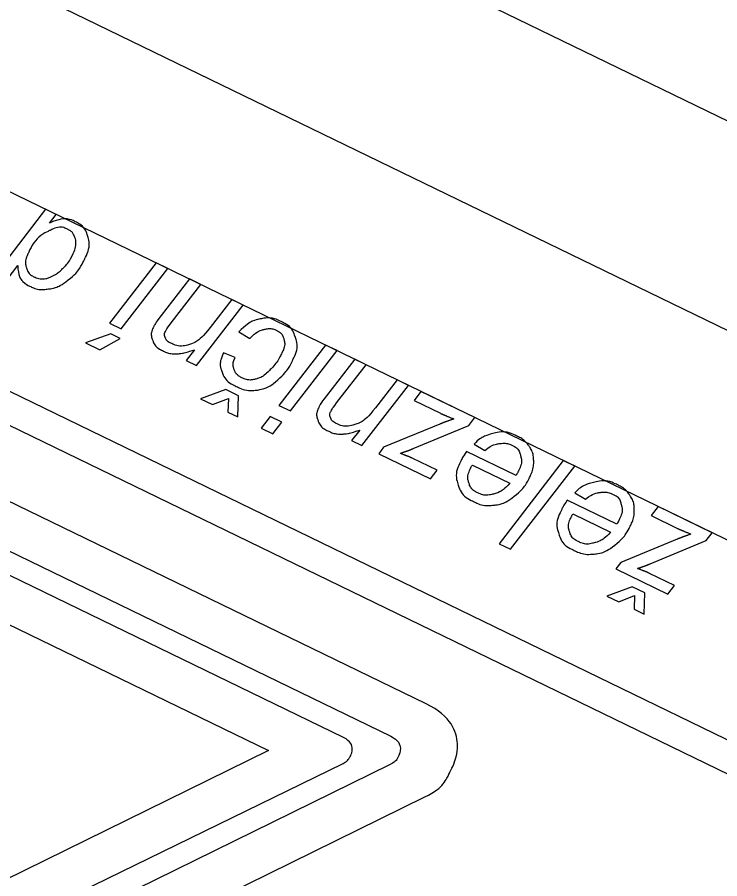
# Model space of a CAD drawing. Extents: x -762314 to -761449, y -993181 to -992589.
# Drawn here: x -762153.242 to -762149.518, y -992687.142 to -992682.575 of the extents above; entities that cross this region are included whole.
import ezdxf

# ---------------------------------------------------------------- set-up
doc = ezdxf.new("R2010")
doc.units = 0
for name, color, linetype in [('Rozpiska - logo SŽDC', 7, 'Continuous'), ('Rozpiska - netisknutelná čára', 7, 'Continuous'), ('Rozpiska - text nadpisů', 7, 'Continuous'), ('Rozpiska - čáry', 7, 'Continuous')]:
    doc.layers.add(name, color=color, linetype=linetype)

msp = doc.modelspace()

# ---------------------------------------------------------------- linework, layer by layer
at = {"layer": 'Rozpiska - logo SŽDC'}
for p, q in [((-762157.3322, -992682.7738), (-762148.3367, -992687.1401)), ((-762152.0676, -992684.242), (-762152.0096, -992684.2776)), ((-762152.0868, -992684.3791), (-762152.1482, -992684.3537)), ((-762150.8199, -992684.8373), (-762150.7636, -992684.8715)), ((-762150.5982, -992685.0035), (-762150.86, -992684.8765)), ((-762150.8297, -992684.9486), (-762150.6303, -992685.0453)), ((-762150.2865, -992685.0963), (-762150.2302, -992685.1304)), ((-762150.0647, -992685.2625), (-762150.3267, -992685.1353)), ((-762150.2964, -992685.2074), (-762150.0969, -992685.3043)), ((-762155.3973, -992688.424), (-762151.5144, -992686.5302)), ((-762151.2649, -992686.5353), (-762155.1362, -992688.438))]:
    msp.add_line(p, q, dxfattribs=at)
for points in [[(-762148.2584, -992686.9977), (-762148.2625, -992686.9957), (-762157.261, -992682.6273)], [(-762151.0749, -992686.2145), (-762157.5746, -992683.0596), (-762157.7241, -992683.2506), (-762151.262, -992686.3865)], [(-762151.512, -992686.3929), (-762157.7951, -992683.3422), (-762157.9447, -992683.5334), (-762151.9105, -992686.4623), (-762155.569, -992688.2604)], [(-762153.0714, -992683.6657), (-762153.0355, -992683.6197), (-762153.0918, -992683.5924), (-762153.4322, -992684.0336), (-762153.3717, -992684.0629), (-762153.2392, -992683.891)], [(-762152.692, -992684.226), (-762152.4446, -992683.9065), (-762152.5048, -992683.8773), (-762152.7522, -992684.1968), (-762152.692, -992684.226)], [(-762152.4258, -992684.1943), (-762152.269, -992683.9917), (-762152.3293, -992683.9624), (-762152.479, -992684.1558)], [(-762152.3031, -992684.3376), (-762152.3464, -992684.3938), (-762152.2916, -992684.4204), (-762152.0441, -992684.1009), (-762152.1051, -992684.0712), (-762152.2196, -992684.2198)], [(-762152.7465, -992684.2529), (-762152.8803, -992684.3015), (-762152.8041, -992684.3385), (-762152.6965, -992684.2771), (-762152.7465, -992684.2529)], [(-762151.7938, -992684.662), (-762151.5471, -992684.3421), (-762151.6074, -992684.3129), (-762151.8548, -992684.6324), (-762151.7938, -992684.662)], [(-762151.5496, -992684.6196), (-762151.3927, -992684.4171), (-762151.4531, -992684.3878), (-762151.6028, -992684.5811)], [(-762151.4268, -992684.7629), (-762151.4701, -992684.8191), (-762151.4153, -992684.8457), (-762151.1679, -992684.5262), (-762151.229, -992684.4965), (-762151.3434, -992684.6452)], [(-762152.1369, -992684.5487), (-762152.2699, -992684.5977), (-762152.2069, -992684.6283), (-762152.1223, -992684.5956), (-762152.126, -992684.6676), (-762152.0732, -992684.6932), (-762152.0698, -992684.5813), (-762152.1369, -992684.5487)], [(-762151.1441, -992684.8613), (-762150.8484, -992684.7388), (-762150.8161, -992684.6969), (-762151.102, -992684.5582), (-762151.1389, -992684.6063), (-762150.9991, -992684.6742)], [(-762151.8404, -992684.7215), (-762151.9008, -992684.6922), (-762151.9485, -992684.7538), (-762151.8881, -992684.7831), (-762151.8404, -992684.7215)], [(-762151.0015, -992684.7314), (-762151.3, -992684.8543), (-762151.3262, -992684.889), (-762151.0512, -992685.0224), (-762151.0164, -992684.9767), (-762151.1487, -992684.9124)], [(-762150.6279, -992685.3947), (-762150.2868, -992684.9538), (-762150.3479, -992684.9242), (-762150.6883, -992685.3655), (-762150.6279, -992685.3947)], [(-762149.8867, -992685.4716), (-762149.5909, -992685.3492), (-762149.5587, -992685.3073), (-762149.8445, -992685.1685), (-762149.8815, -992685.2166), (-762149.7416, -992685.2845)], [(-762149.744, -992685.3418), (-762150.0425, -992685.4647), (-762150.0687, -992685.4993), (-762149.7938, -992685.6328), (-762149.7589, -992685.587), (-762149.8912, -992685.5228)], [(-762149.9161, -992685.6267), (-762149.9833, -992685.5941), (-762150.1164, -992685.643), (-762150.054, -992685.6733), (-762149.9695, -992685.6405), (-762149.9724, -992685.7129), (-762149.9197, -992685.7385), (-762149.9161, -992685.6267)], [(-762155.1386, -992688.5737), (-762154.0036, -992689.1246), (-762153.734, -992688.9926), (-762154.7351, -992688.5059), (-762151.0814, -992686.7077)]]:
    msp.add_lwpolyline(points, dxfattribs=at)
for points, degree in [([(-762152.9715, -992683.9677), (-762152.9363, -992683.9405), (-762152.908, -992683.9051), (-762152.8871, -992683.8619), (-762152.8871, -992683.8619), (-762152.8641, -992683.8147), (-762152.8576, -992683.7729), (-762152.8681, -992683.7373), (-762152.8681, -992683.7373), (-762152.8789, -992683.7016), (-762152.9005, -992683.675), (-762152.9341, -992683.6587), (-762152.9341, -992683.6587), (-762152.9719, -992683.6403), (-762153.0172, -992683.643), (-762153.0714, -992683.6657)], 3), ([(-762152.9528, -992683.8436), (-762152.9618, -992683.8621), (-762152.9759, -992683.8806), (-762152.9951, -992683.9011), (-762152.9951, -992683.9011), (-762153.0149, -992683.921), (-762153.0342, -992683.9363), (-762153.0537, -992683.9453), (-762153.0537, -992683.9453), (-762153.0731, -992683.9554), (-762153.0901, -992683.9607), (-762153.1049, -992683.9613), (-762153.1049, -992683.9613), (-762153.1204, -992683.9622), (-762153.1352, -992683.9593), (-762153.1496, -992683.9523), (-762153.1496, -992683.9523), (-762153.1723, -992683.9413), (-762153.1866, -992683.9241), (-762153.1935, -992683.9012), (-762153.1935, -992683.9012), (-762153.2008, -992683.8783), (-762153.197, -992683.8531), (-762153.1833, -992683.8248), (-762153.1833, -992683.8248), (-762153.1561, -992683.7687), (-762153.119, -992683.7291), (-762153.0707, -992683.7059), (-762153.0707, -992683.7059), (-762153.034, -992683.6881), (-762153.0024, -992683.6857), (-762152.9751, -992683.699), (-762152.9751, -992683.699), (-762152.9586, -992683.707), (-762152.9465, -992683.7188), (-762152.9395, -992683.734), (-762152.9395, -992683.734), (-762152.9324, -992683.7493), (-762152.93, -992683.7649), (-762152.9314, -992683.782), (-762152.9314, -992683.782), (-762152.9335, -992683.7988), (-762152.9409, -992683.8189), (-762152.9528, -992683.8436)], 3), ([(-762153.2392, -992683.891), (-762153.2373, -992683.9444), (-762153.214, -992683.9819), (-762153.1701, -992684.0032), (-762153.1701, -992684.0032), (-762153.1433, -992684.0162), (-762153.1123, -992684.0202), (-762153.0768, -992684.0154), (-762153.0768, -992684.0154), (-762153.0414, -992684.0106), (-762153.0066, -992683.9946), (-762152.9715, -992683.9677)], 3), ([(-762152.479, -992684.1558), (-762152.4988, -992684.1808), (-762152.5119, -992684.2007), (-762152.5183, -992684.2138), (-762152.5183, -992684.2138), (-762152.5309, -992684.2399), (-762152.5326, -992684.2644), (-762152.5237, -992684.2881), (-762152.5237, -992684.2881), (-762152.5151, -992684.3119), (-762152.4961, -992684.3304), (-762152.4673, -992684.3444), (-762152.4673, -992684.3444), (-762152.4461, -992684.3547), (-762152.4221, -992684.3595), (-762152.3956, -992684.3589), (-762152.3956, -992684.3589), (-762152.3697, -992684.358), (-762152.339, -992684.3506), (-762152.3031, -992684.3376)], 3), ([(-762151.8612, -992684.4971), (-762151.8271, -992684.4671), (-762151.8012, -992684.433), (-762151.7823, -992684.394), (-762151.7823, -992684.394), (-762151.7603, -992684.3487), (-762151.756, -992684.3085), (-762151.7678, -992684.2714), (-762151.7678, -992684.2714), (-762151.7798, -992684.2351), (-762151.8042, -992684.2071), (-762151.8433, -992684.1881), (-762151.8433, -992684.1881), (-762151.879, -992684.1708), (-762151.9158, -992684.1665), (-762151.9543, -992684.1741), (-762151.9543, -992684.1741), (-762151.9931, -992684.1824), (-762152.0302, -992684.2049), (-762152.0676, -992684.242)], 3), ([(-762152.2196, -992684.2198), (-762152.2575, -992684.2684), (-762152.294, -992684.2981), (-762152.329, -992684.3091), (-762152.329, -992684.3091), (-762152.3636, -992684.3194), (-762152.3967, -992684.3178), (-762152.4283, -992684.3024), (-762152.4283, -992684.3024), (-762152.4434, -992684.2951), (-762152.4529, -992684.2853), (-762152.4576, -992684.2737), (-762152.4576, -992684.2737), (-762152.4625, -992684.2629), (-762152.4619, -992684.2512), (-762152.4559, -992684.239), (-762152.4559, -992684.239), (-762152.4509, -992684.2286), (-762152.4412, -992684.2139), (-762152.4258, -992684.1943)], 3), ([(-762152.0096, -992684.2776), (-762151.9843, -992684.2519), (-762151.9597, -992684.2359), (-762151.9339, -992684.2298), (-762151.9339, -992684.2298), (-762151.909, -992684.224), (-762151.8869, -992684.2255), (-762151.8669, -992684.2351), (-762151.8669, -992684.2351), (-762151.8478, -992684.2444), (-762151.8343, -992684.2603), (-762151.8287, -992684.2817), (-762151.8287, -992684.2817), (-762151.8222, -992684.3034), (-762151.827, -992684.3291), (-762151.842, -992684.3599), (-762151.842, -992684.3599), (-762151.8559, -992684.3887), (-762151.8754, -992684.4165), (-762151.901, -992684.443), (-762151.901, -992684.443), (-762151.9264, -992684.469), (-762151.9513, -992684.4855), (-762151.9767, -992684.4927), (-762151.9767, -992684.4927), (-762152.0019, -992684.4991), (-762152.0273, -992684.4971), (-762152.0511, -992684.4855), (-762152.0511, -992684.4855), (-762152.0724, -992684.4751), (-762152.0862, -992684.4599), (-762152.0925, -992684.4416), (-762152.0925, -992684.4416), (-762152.0993, -992684.4223), (-762152.0978, -992684.4017), (-762152.0868, -992684.3791)], 3), ([(-762152.1482, -992684.3537), (-762152.1655, -992684.3892), (-762152.1685, -992684.4234), (-762152.1561, -992684.4557), (-762152.1561, -992684.4557), (-762152.1442, -992684.4885), (-762152.119, -992684.5134), (-762152.0812, -992684.5318), (-762152.0812, -992684.5318), (-762152.0442, -992684.5497), (-762152.0067, -992684.5562), (-762151.9686, -992684.5509), (-762151.9686, -992684.5509), (-762151.9309, -992684.5446), (-762151.8945, -992684.5275), (-762151.8612, -992684.4971)], 3), ([(-762151.6028, -992684.5811), (-762151.6226, -992684.6061), (-762151.6356, -992684.6261), (-762151.6419, -992684.6392), (-762151.6419, -992684.6392), (-762151.6546, -992684.6653), (-762151.6564, -992684.6897), (-762151.6475, -992684.7134), (-762151.6475, -992684.7134), (-762151.6389, -992684.7372), (-762151.6198, -992684.7557), (-762151.591, -992684.7697), (-762151.591, -992684.7697), (-762151.5698, -992684.78), (-762151.5458, -992684.7848), (-762151.5193, -992684.7843), (-762151.5193, -992684.7843), (-762151.4935, -992684.7833), (-762151.4628, -992684.7759), (-762151.4268, -992684.7629)], 3), ([(-762151.3434, -992684.6452), (-762151.3813, -992684.6937), (-762151.4177, -992684.7234), (-762151.4527, -992684.7344), (-762151.4527, -992684.7344), (-762151.4874, -992684.7447), (-762151.5205, -992684.7431), (-762151.552, -992684.7278), (-762151.552, -992684.7278), (-762151.5671, -992684.7204), (-762151.5768, -992684.7106), (-762151.5814, -992684.699), (-762151.5814, -992684.699), (-762151.5862, -992684.6882), (-762151.5857, -992684.6765), (-762151.5797, -992684.6642), (-762151.5797, -992684.6642), (-762151.5747, -992684.6539), (-762151.565, -992684.6392), (-762151.5496, -992684.6196)], 3), ([(-762150.9991, -992684.6742), (-762150.9867, -992684.6801), (-762150.9628, -992684.6901), (-762150.9282, -992684.7043)], 2), ([(-762150.9282, -992684.7043), (-762150.9607, -992684.7156), (-762150.9845, -992684.7245), (-762151.0015, -992684.7314)], 2), ([(-762150.6078, -992685.114), (-762150.5724, -992685.0864), (-762150.545, -992685.0529), (-762150.5261, -992685.014), (-762150.5261, -992685.014), (-762150.5118, -992684.9844), (-762150.5042, -992684.955), (-762150.5046, -992684.9261), (-762150.5046, -992684.9261), (-762150.5053, -992684.8978), (-762150.5131, -992684.8719), (-762150.529, -992684.8489), (-762150.529, -992684.8489), (-762150.545, -992684.826), (-762150.5667, -992684.8078), (-762150.5928, -992684.7952), (-762150.5928, -992684.7952), (-762150.6346, -992684.7749), (-762150.6776, -992684.771), (-762150.721, -992684.782), (-762150.721, -992684.782), (-762150.7638, -992684.7934), (-762150.7973, -992684.812), (-762150.8199, -992684.8373)], 3), ([(-762151.2124, -992684.8866), (-762151.1879, -992684.8781), (-762151.1648, -992684.8707), (-762151.1441, -992684.8613)], 2), ([(-762150.7636, -992684.8715), (-762150.7404, -992684.8515), (-762150.7149, -992684.8392), (-762150.6884, -992684.8351), (-762150.6884, -992684.8351), (-762150.6615, -992684.8322), (-762150.6382, -992684.835), (-762150.6171, -992684.8453), (-762150.6171, -992684.8453), (-762150.5951, -992684.8559), (-762150.5805, -992684.873), (-762150.5741, -992684.8983), (-762150.5741, -992684.8983), (-762150.5671, -992684.9238), (-762150.5718, -992684.9527), (-762150.5877, -992684.9856), (-762150.5877, -992684.9856), (-762150.5904, -992684.9911), (-762150.5941, -992684.9969), (-762150.5982, -992685.0035)], 3), ([(-762151.1487, -992684.9124), (-762151.161, -992684.9065), (-762151.1823, -992684.8979), (-762151.2124, -992684.8866)], 2), ([(-762150.86, -992684.8765), (-762150.8724, -992684.8932), (-762150.8824, -992684.9103), (-762150.891, -992684.9281), (-762150.891, -992684.9281), (-762150.9131, -992684.9735), (-762150.9173, -992685.0154), (-762150.9049, -992685.0545), (-762150.9049, -992685.0545), (-762150.8922, -992685.0927), (-762150.8649, -992685.1221), (-762150.8225, -992685.1427), (-762150.8225, -992685.1427), (-762150.7895, -992685.1587), (-762150.7543, -992685.1647), (-762150.7172, -992685.1616), (-762150.7172, -992685.1616), (-762150.6798, -992685.1578), (-762150.6433, -992685.1417), (-762150.6078, -992685.114)], 3), ([(-762150.6303, -992685.0453), (-762150.6586, -992685.0758), (-762150.6874, -992685.0948), (-762150.7172, -992685.1023), (-762150.7172, -992685.1023), (-762150.7472, -992685.1098), (-762150.7752, -992685.1082), (-762150.8012, -992685.0955), (-762150.8012, -992685.0955), (-762150.8252, -992685.0839), (-762150.8404, -992685.0663), (-762150.8481, -992685.0423), (-762150.8481, -992685.0423), (-762150.8556, -992685.0192), (-762150.8518, -992684.9921), (-762150.8369, -992684.9613), (-762150.8369, -992684.9613), (-762150.8355, -992684.9587), (-762150.8335, -992684.9545), (-762150.8297, -992684.9486)], 3), ([(-762150.0743, -992685.373), (-762150.0389, -992685.3453), (-762150.0116, -992685.3118), (-762149.9927, -992685.2729), (-762149.9927, -992685.2729), (-762149.9784, -992685.2433), (-762149.9709, -992685.2139), (-762149.9713, -992685.185), (-762149.9713, -992685.185), (-762149.9719, -992685.1567), (-762149.9797, -992685.1309), (-762149.9956, -992685.1078), (-762149.9956, -992685.1078), (-762150.0115, -992685.0849), (-762150.0332, -992685.0668), (-762150.0593, -992685.0541), (-762150.0593, -992685.0541), (-762150.1011, -992685.0338), (-762150.1441, -992685.03), (-762150.1875, -992685.0409), (-762150.1875, -992685.0409), (-762150.2304, -992685.0523), (-762150.264, -992685.0709), (-762150.2865, -992685.0963)], 3), ([(-762150.2302, -992685.1304), (-762150.2069, -992685.1105), (-762150.1814, -992685.0981), (-762150.1549, -992685.0941), (-762150.1549, -992685.0941), (-762150.1281, -992685.0911), (-762150.1049, -992685.0939), (-762150.0836, -992685.1042), (-762150.0836, -992685.1042), (-762150.0617, -992685.1149), (-762150.0471, -992685.132), (-762150.0407, -992685.1572), (-762150.0407, -992685.1572), (-762150.0336, -992685.1827), (-762150.0383, -992685.2117), (-762150.0543, -992685.2445), (-762150.0543, -992685.2445), (-762150.057, -992685.25), (-762150.0607, -992685.2558), (-762150.0647, -992685.2625)], 3), ([(-762150.3267, -992685.1353), (-762150.3389, -992685.1521), (-762150.3489, -992685.1692), (-762150.3576, -992685.187), (-762150.3576, -992685.187), (-762150.3796, -992685.2324), (-762150.3839, -992685.2743), (-762150.3715, -992685.3134), (-762150.3715, -992685.3134), (-762150.3587, -992685.3517), (-762150.3315, -992685.3811), (-762150.289, -992685.4017), (-762150.289, -992685.4017), (-762150.2561, -992685.4176), (-762150.2209, -992685.4236), (-762150.1838, -992685.4206), (-762150.1838, -992685.4206), (-762150.1464, -992685.4167), (-762150.1097, -992685.4007), (-762150.0743, -992685.373)], 3), ([(-762150.0969, -992685.3043), (-762150.1253, -992685.3347), (-762150.1539, -992685.3537), (-762150.1839, -992685.3612), (-762150.1839, -992685.3612), (-762150.2137, -992685.3688), (-762150.2416, -992685.3671), (-762150.2678, -992685.3545), (-762150.2678, -992685.3545), (-762150.2918, -992685.3428), (-762150.3069, -992685.3252), (-762150.3147, -992685.3012), (-762150.3147, -992685.3012), (-762150.3222, -992685.278), (-762150.3183, -992685.251), (-762150.3034, -992685.2203), (-762150.3034, -992685.2203), (-762150.3021, -992685.2176), (-762150.3, -992685.2134), (-762150.2964, -992685.2074)], 3), ([(-762149.6707, -992685.3146), (-762149.7033, -992685.326), (-762149.727, -992685.3349), (-762149.744, -992685.3418)], 2), ([(-762149.7416, -992685.2845), (-762149.7293, -992685.2905), (-762149.7053, -992685.3005), (-762149.6707, -992685.3146)], 2), ([(-762149.9549, -992685.497), (-762149.9304, -992685.4885), (-762149.9074, -992685.4811), (-762149.8867, -992685.4716)], 2), ([(-762149.8912, -992685.5228), (-762149.9035, -992685.5168), (-762149.9248, -992685.5083), (-762149.9549, -992685.497)], 2), ([(-762151.0814, -992686.7077), (-762151.0254, -992686.6816), (-762150.9781, -992686.6377), (-762150.9492, -992686.5782), (-762150.9492, -992686.5782), (-762150.884, -992686.4439), (-762150.9401, -992686.2806), (-762151.0749, -992686.2145)], 3), ([(-762151.5144, -992686.5302), (-762151.498, -992686.5223), (-762151.4854, -992686.5101), (-762151.4775, -992686.4938), (-762151.4775, -992686.4938), (-762151.4595, -992686.4567), (-762151.474, -992686.4128), (-762151.512, -992686.3929)], 3), ([(-762151.262, -992686.3865), (-762151.2208, -992686.4065), (-762151.2034, -992686.4549), (-762151.2234, -992686.4961), (-762151.2234, -992686.4961), (-762151.2319, -992686.5138), (-762151.2458, -992686.5269), (-762151.2649, -992686.5353)], 3)]:
    msp.add_open_spline(points, degree=degree, dxfattribs=at)
at = {"layer": 'Rozpiska - netisknutelná čára'}
msp.add_lwpolyline([(-762149.9594, -992692.0601), (-762147.2303, -992686.4374), (-762156.2265, -992682.0708)], dxfattribs=at)
at = {"layer": 'Rozpiska - čáry'}
for points in [[(-762141.0907, -992676.0786), (-762222.0568, -992636.7787), (-762226.4235, -992645.7749), (-762145.4573, -992685.0749)], [(-762145.894, -992685.9745), (-762226.8601, -992646.6746), (-762231.2268, -992655.6708), (-762150.2607, -992694.9707)]]:
    msp.add_lwpolyline(points, close=True, dxfattribs=at)

# ---------------------------------------------------------------- texts
at = {"layer": 'Rozpiska - text nadpisů'}
msp.add_text('Generální projektant:', height=1, rotation=154.1087, dxfattribs=at).set_placement((-762145.3679, -992683.173))

doc.saveas('drawing.dxf')
